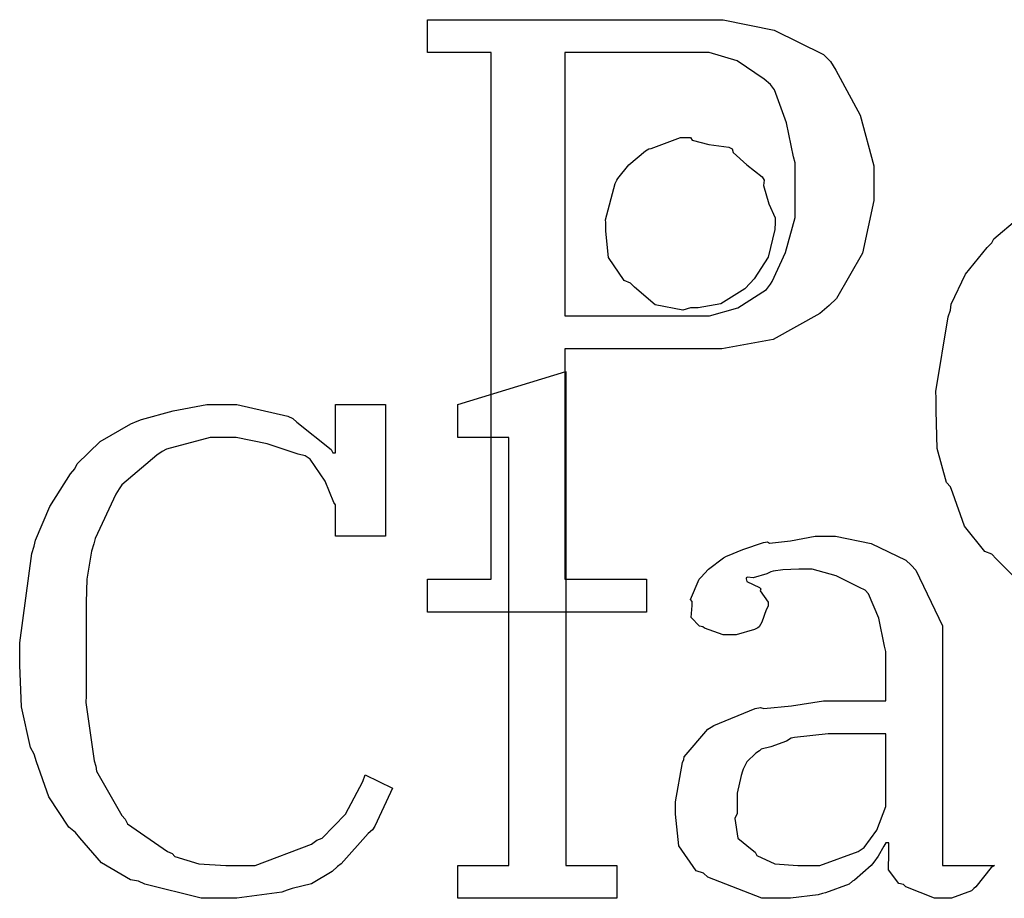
# Model space of a CAD drawing. Extents: x 0 to 8.5, y 0 to 11.
# Tile 267 of 379: x 1.017 to 1.433, y 8.271 to 8.642. Entities that reach past the tile are written whole.
import ezdxf

# ---------------------------------------------------------------- set-up
doc = ezdxf.new("R2010")
doc.units = 0
doc.layers.get('0').update_dxf_attribs({"linetype": 'CONTINUOUS'})

msp = doc.modelspace()

# ---------------------------------------------------------------- linework, layer by layer
at = {"color": 0}
for points in [[(1.18934, 8.40593), (1.21625, 8.40593), (1.21625, 8.62815), (1.18934, 8.62815), (1.18934, 8.64204), (1.30697, 8.64204), (1.31413, 8.64204), (1.33567, 8.63764), (1.35645, 8.62739), (1.35948, 8.62446), (1.36171, 8.62071), (1.37191, 8.60172), (1.37771, 8.5804), (1.37771, 8.57324), (1.37771, 8.56581), (1.37299, 8.54351), (1.36198, 8.52447), (1.35883, 8.52138), (1.35498, 8.51801), (1.33523, 8.50717), (1.31353, 8.50315), (1.30632, 8.50315), (1.24729, 8.50315), (1.24729, 8.40593), (1.28179, 8.40593), (1.28179, 8.39204), (1.18934, 8.39204), (1.18934, 8.40593)], [(1.24729, 8.51704), (1.30436, 8.51704), (1.30832, 8.51704), (1.32026, 8.5204), (1.33236, 8.52826), (1.33409, 8.53049), (1.3348, 8.53162), (1.34039, 8.54378), (1.34451, 8.5586), (1.34451, 8.56347), (1.34451, 8.58171), (1.3438, 8.58421), (1.34082, 8.59858), (1.33583, 8.61247), (1.33409, 8.61469), (1.33138, 8.61692), (1.32004, 8.62472), (1.30827, 8.62815), (1.30436, 8.62815), (1.24729, 8.62815), (1.24729, 8.51704)], [(1.30035, 8.59229), (1.30111, 8.59119), (1.30805, 8.58942), (1.31646, 8.58832), (1.31793, 8.58751), (1.31831, 8.58604), (1.32406, 8.58083), (1.33057, 8.57574), (1.33138, 8.57428), (1.33116, 8.5721), (1.33344, 8.5644), (1.33615, 8.55849), (1.33615, 8.55647), (1.33588, 8.55354), (1.33312, 8.54189), (1.32726, 8.53267), (1.32552, 8.53088), (1.32324, 8.52854), (1.31321, 8.52214), (1.30355, 8.52046), (1.30035, 8.52046), (1.29715, 8.51953), (1.28548, 8.52171), (1.27669, 8.52914), (1.27496, 8.53088), (1.2723, 8.53201), (1.26573, 8.54167), (1.26454, 8.55279), (1.26454, 8.55647), (1.26449, 8.55761), (1.2685, 8.57286), (1.26931, 8.57428), (1.26964, 8.57497), (1.27436, 8.58078), (1.2813, 8.58675), (1.28277, 8.58751), (1.2838, 8.58763), (1.29617, 8.59229), (1.30035, 8.59229)], [(1.2022, 8.28521), (1.22369, 8.28521), (1.22369, 8.46576), (1.2022, 8.46576), (1.2022, 8.47965), (1.24777, 8.49354), (1.24777, 8.28521), (1.26926, 8.28521), (1.26926, 8.27132), (1.2022, 8.27132), (1.2022, 8.28521)], [(1.10254, 8.27132), (1.09375, 8.27132), (1.06999, 8.27729), (1.06738, 8.27849), (1.06402, 8.27908), (1.05176, 8.28635), (1.04253, 8.29688), (1.04069, 8.2991), (1.03798, 8.30137), (1.02951, 8.31418), (1.02436, 8.32889), (1.02333, 8.33208), (1.02176, 8.3349), (1.0179, 8.35206), (1.01725, 8.36962), (1.01725, 8.37549), (1.0172, 8.37913), (1.0223, 8.41678), (1.02333, 8.41997), (1.02382, 8.42242), (1.02989, 8.43658), (1.03863, 8.45036), (1.04047, 8.45253), (1.04145, 8.45469), (1.05116, 8.46408), (1.06413, 8.47157), (1.06673, 8.47271), (1.06863, 8.47331), (1.08203, 8.47706), (1.09625, 8.47965), (1.10102, 8.47965), (1.10889, 8.47965), (1.13037, 8.47478), (1.13249, 8.47379), (1.13422, 8.47217), (1.14871, 8.46072), (1.14941, 8.45925), (1.1505, 8.45925), (1.1505, 8.47965), (1.17155, 8.47965), (1.17155, 8.4241), (1.1505, 8.4241), (1.1505, 8.43733), (1.14974, 8.43837), (1.14616, 8.44726), (1.13981, 8.45665), (1.1377, 8.45796), (1.13471, 8.45876), (1.12164, 8.46306), (1.10862, 8.46576), (1.10427, 8.46576), (1.09755, 8.46576), (1.07921, 8.46089), (1.07737, 8.4599), (1.07509, 8.45828), (1.06033, 8.44575), (1.05914, 8.44407), (1.05783, 8.44189), (1.04905, 8.42307), (1.0485, 8.42085), (1.04758, 8.41775), (1.04552, 8.40593), (1.04525, 8.39615), (1.04525, 8.39285), (1.04525, 8.35682), (1.04514, 8.35389), (1.04867, 8.32932), (1.04937, 8.3271), (1.04964, 8.32493), (1.06038, 8.30632), (1.06174, 8.30474), (1.06277, 8.30274), (1.07954, 8.29107), (1.08149, 8.29021), (1.08263, 8.28896), (1.09277, 8.28586), (1.10417, 8.28521), (1.10796, 8.28521), (1.11664, 8.28521), (1.14035, 8.29411), (1.14269, 8.29585), (1.14491, 8.29676), (1.15468, 8.30686), (1.162, 8.32064), (1.16309, 8.3234), (1.17459, 8.31776), (1.17372, 8.31597), (1.1671, 8.30171), (1.16612, 8.30018), (1.16423, 8.29861), (1.15283, 8.28586), (1.15137, 8.28478), (1.14903, 8.28261), (1.14035, 8.27746), (1.13216, 8.27544), (1.1301, 8.27479), (1.12788, 8.27393), (1.10883, 8.27132), (1.10254, 8.27132)], [(1.33876, 8.27132), (1.33051, 8.27132), (1.30773, 8.28022), (1.30577, 8.28196), (1.30279, 8.28288), (1.29541, 8.2934), (1.29405, 8.30681), (1.29405, 8.31125), (1.294, 8.31201), (1.29693, 8.32861), (1.29753, 8.32992), (1.29774, 8.33106), (1.30767, 8.34272), (1.30903, 8.34358), (1.31022, 8.34429), (1.32769, 8.3514), (1.32986, 8.35183), (1.33127, 8.3514), (1.34304, 8.3526), (1.35655, 8.35465), (1.36111, 8.35465), (1.38281, 8.35465), (1.38281, 8.37549), (1.38227, 8.37776), (1.37983, 8.38954), (1.37554, 8.39985), (1.37413, 8.40132), (1.37174, 8.4024), (1.36187, 8.40739), (1.35167, 8.41021), (1.34831, 8.41021), (1.34603, 8.41021), (1.3393, 8.40994), (1.33529, 8.40935), (1.3342, 8.40912), (1.33252, 8.40821), (1.32677, 8.40647), (1.32438, 8.40679), (1.32378, 8.40653), (1.32378, 8.40608), (1.32411, 8.40506), (1.32954, 8.40246), (1.33008, 8.40196), (1.32981, 8.4011), (1.33312, 8.39621), (1.33312, 8.39458), (1.3323, 8.39301), (1.33051, 8.38786), (1.32932, 8.3859), (1.32878, 8.38547), (1.32742, 8.38471), (1.31961, 8.38243), (1.31706, 8.38243), (1.31418, 8.38243), (1.30632, 8.38536), (1.30556, 8.3859), (1.30414, 8.38613), (1.30056, 8.38986), (1.301, 8.39492), (1.301, 8.39654), (1.30035, 8.3974), (1.30404, 8.40593), (1.30469, 8.40674), (1.30469, 8.40674), (1.30789, 8.41015), (1.31434, 8.41499), (1.31554, 8.41564), (1.31603, 8.41585), (1.32237, 8.41846), (1.33116, 8.42139), (1.3329, 8.42171), (1.33366, 8.42117), (1.3425, 8.4221), (1.35303, 8.4241), (1.35655, 8.4241), (1.36155, 8.4241), (1.37663, 8.42106), (1.39122, 8.41401), (1.39344, 8.41194), (1.3954, 8.40983), (1.40668, 8.38624), (1.40668, 8.37831), (1.40668, 8.28521), (1.4286, 8.28521), (1.42719, 8.28429), (1.42079, 8.27615), (1.41992, 8.27544), (1.41889, 8.27442), (1.41054, 8.27132), (1.40776, 8.27132), (1.40338, 8.27132), (1.39122, 8.27621), (1.39019, 8.27718), (1.38835, 8.27761), (1.3839, 8.28331), (1.38412, 8.29047), (1.38412, 8.29281), (1.38412, 8.29476), (1.38281, 8.29476), (1.382, 8.29335), (1.3795, 8.28907), (1.37771, 8.28663), (1.37717, 8.28586), (1.37657, 8.28515), (1.36957, 8.27903), (1.36871, 8.27849), (1.36735, 8.27735), (1.35731, 8.2736), (1.35612, 8.27328), (1.35427, 8.27279), (1.34261, 8.27132), (1.33876, 8.27132)], [(1.34896, 8.28521), (1.35493, 8.28521), (1.37115, 8.29101), (1.37283, 8.29215), (1.37364, 8.29275), (1.37902, 8.30007), (1.38281, 8.31011), (1.38281, 8.31342), (1.38281, 8.34076), (1.36372, 8.34076), (1.35851, 8.34076), (1.34429, 8.33914), (1.34288, 8.33882), (1.34093, 8.33763), (1.33426, 8.33518), (1.33024, 8.33421), (1.32943, 8.33361), (1.32796, 8.33257), (1.32406, 8.32889), (1.32259, 8.32579), (1.32227, 8.32493), (1.32178, 8.32314), (1.3201, 8.31569), (1.3201, 8.31321), (1.3201, 8.30712), (1.31912, 8.30501), (1.32037, 8.29676), (1.32639, 8.29183), (1.32769, 8.29085), (1.3284, 8.28944), (1.33594, 8.28592), (1.3457, 8.28521), (1.34896, 8.28521)]]:
    msp.add_lwpolyline(points, close=True, dxfattribs=at)
msp.add_lwpolyline([(1.43847, 8.40539), (1.42936, 8.41461), (1.42751, 8.41656), (1.42464, 8.41769), (1.41601, 8.42833), (1.41114, 8.44228), (1.41015, 8.44499), (1.40842, 8.44683), (1.40451, 8.46115), (1.40408, 8.47706), (1.40408, 8.48232), (1.40386, 8.48514), (1.40913, 8.51665), (1.41015, 8.51942), (1.41043, 8.52203), (1.41644, 8.53461), (1.42562, 8.5459), (1.42751, 8.54785), (1.42839, 8.54958), (1.43842, 8.558)], dxfattribs=at)

doc.saveas('drawing.dxf')
